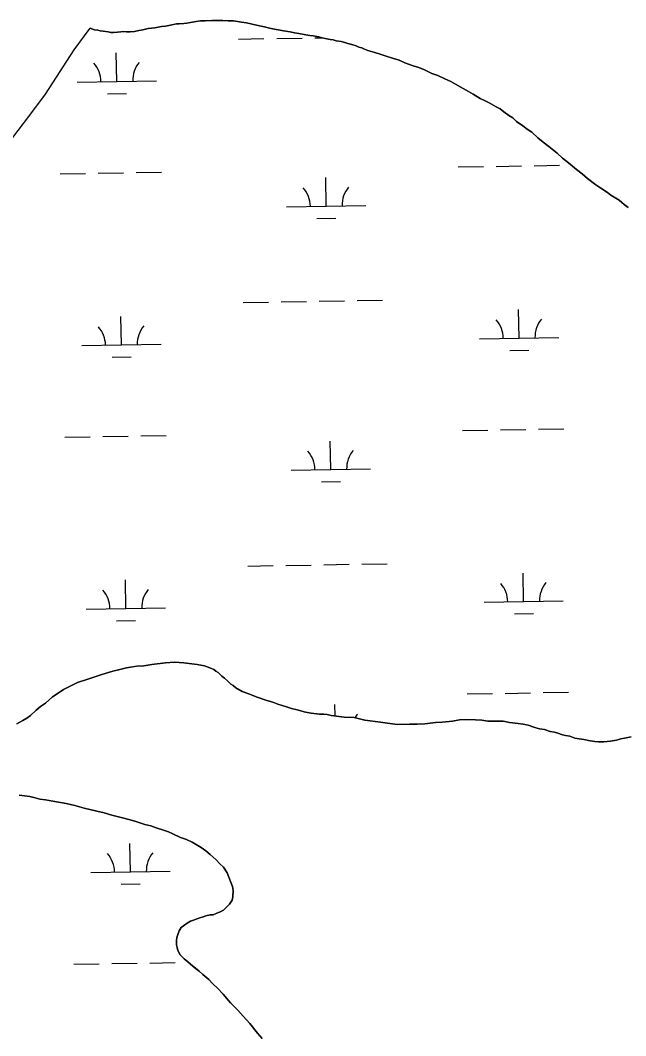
# Model space of a CAD drawing. Extents: x 3887375 to 3925618, y 296674 to 322633.
# Drawn here: x 3897586 to 3898350, y 314882 to 316164 of the extents above; entities that cross this region are included whole.
import ezdxf

# ---------------------------------------------------------------- set-up
doc = ezdxf.new("R2010")
doc.units = 0
doc.layers.add('V-TOPO-SHOR', color=7, linetype='Continuous')
doc.layers.add('V-WETL-SWMP', color=7, linetype='Continuous')

msp = doc.modelspace()

# ---------------------------------------------------------------- linework, layer by layer
at = {"layer": 'V-TOPO-SHOR'}
for points in [[(3897879, 316159.1), (3897871.9, 316160.5), (3897865.3, 316161.5), (3897855.2, 316163), (3897848.6, 316163.1), (3897842, 316163.6), (3897833.1, 316163.8), (3897827.8, 316163.8), (3897819.4, 316163.1), (3897813.7, 316163.2), (3897808.4, 316162.4), (3897800.9, 316161.2), (3897796.4, 316160.4), (3897792.5, 316160), (3897786.7, 316159.2), (3897783.6, 316159.2), (3897779.6, 316158.4), (3897773.9, 316157.2), (3897769.5, 316156.4), (3897764.6, 316156), (3897756.2, 316154.4), (3897751.8, 316154), (3897747.8, 316153.6), (3897742.5, 316152.4), (3897738.9, 316151.5), (3897735.8, 316151.1), (3897730.5, 316149.9), (3897724.8, 316149.5), (3897720.4, 316149.2), (3897716.8, 316149.7), (3897713.3, 316149.3), (3897708.9, 316148.9), (3897704, 316148.5), (3897700.5, 316148.6), (3897697.4, 316149.1), (3897690.8, 316150.1), (3897687.3, 316150.6), (3897684.2, 316151.5), (3897679.8, 316152), (3897674.5, 316153.9)], [(3898353.4, 315927.5), (3898348.1, 315931.2), (3898345.1, 315933.9), (3898342, 315936.6), (3898335.5, 315940.6), (3898331.5, 315943.3), (3898327.2, 315946.5), (3898318.9, 315951.9), (3898312.3, 315956), (3898301.9, 315964.1), (3898295.3, 315969.9), (3898288.3, 315975.3), (3898277.9, 315983.9), (3898270.5, 315989.7), (3898263.5, 315996), (3898253, 316004.6), (3898246.1, 316010), (3898239.5, 316015.4), (3898231.7, 316022.6), (3898226, 316026.6), (3898220.3, 316030.7), (3898212.5, 316036.1), (3898207.7, 316040.6), (3898202.9, 316043.7), (3898196.3, 316048.3), (3898192, 316051.9), (3898186.7, 316054.6), (3898178, 316059.6), (3898172.7, 316062.3), (3898166.6, 316065), (3898157.9, 316070.5), (3898151.7, 316074.1), (3898145.2, 316077.7), (3898135.5, 316083.2), (3898129.4, 316086.4), (3898122, 316090), (3898113.2, 316094.1), (3898105.7, 316096.9), (3898096.5, 316101.4), (3898089.1, 316104.2), (3898082.1, 316106.5), (3898071.5, 316110.2), (3898064.5, 316113.4), (3898057, 316115.7), (3898046.9, 316119), (3898040.4, 316121.3), (3898033.8, 316123.1), (3898025, 316125.9), (3898020.6, 316127.3), (3898017.1, 316129.1), (3898013.6, 316130.1), (3898010.1, 316131.5), (3898004.8, 316133.3), (3897999.5, 316134.7), (3897995.6, 316135.7), (3897991.2, 316137), (3897985, 316138), (3897981, 316139), (3897977.1, 316139.5), (3897970.9, 316140.9), (3897967, 316141.8), (3897963, 316142.8), (3897956, 316144.2), (3897951.6, 316144.7), (3897946.7, 316145.7), (3897937.9, 316147.1), (3897932.2, 316148.1), (3897926.9, 316149.1), (3897918.6, 316150.5), (3897914.1, 316151.5), (3897909.3, 316152.4), (3897900.9, 316153.9), (3897894.4, 316155.8), (3897888.2, 316156.7), (3897879, 316159.1)], [(3897618, 316070.5), (3897654.5, 316126.6), (3897674.5, 316153.9)], [(3897568.9, 316005.3), (3897598.5, 316044.1), (3897618, 316070.5)], [(3897582, 315275.7), (3897589.5, 315280), (3897594.4, 315283), (3897599.3, 315286.4), (3897606.5, 315292.9), (3897611.9, 315297.7), (3897618.1, 315302), (3897627.1, 315309.8), (3897634.2, 315314.6), (3897640.9, 315318.9), (3897651.6, 315324.5), (3897658.7, 315327.9), (3897671.6, 315332.1), (3897680.4, 315335.1), (3897689.3, 315338), (3897703, 315342.2), (3897711.9, 315344.3), (3897720.3, 315346.4), (3897733.1, 315348.4), (3897742.4, 315349.1), (3897752.2, 315350.7), (3897769.4, 315352.7), (3897780.9, 315353.4), (3897792.8, 315352.7), (3897809.5, 315350.7), (3897818.8, 315348.8), (3897825.4, 315346.5), (3897830.6, 315344.2), (3897833.2, 315342.4), (3897835.9, 315340.6), (3897840.7, 315336.1), (3897844.1, 315333.4), (3897847.6, 315329.8), (3897852, 315325.8), (3897855, 315324), (3897858.1, 315321.3), (3897866.4, 315316.7), (3897874.7, 315313.5), (3897883.9, 315309.8), (3897897.6, 315305.2), (3897905, 315302.9), (3897911.2, 315300.6), (3897922.1, 315297.3), (3897928.7, 315295), (3897935.8, 315293.2), (3897946.3, 315290.3), (3897953.4, 315289.4), (3897963.9, 315287.9), (3897969.2, 315287.8), (3897973.6, 315287.3), (3897978.5, 315286.3), (3897994.8, 315284.3), (3898007.6, 315283.7), (3898021.2, 315280.4), (3898041, 315277.8), (3898052.5, 315276.3), (3898062.1, 315274.9), (3898077.6, 315275.1), (3898086.9, 315275.4), (3898096.6, 315275.7), (3898110.3, 315277.2), (3898118.7, 315278), (3898131.5, 315279.1), (3898140.4, 315280.7), (3898148.3, 315281), (3898160.7, 315280.9), (3898168.6, 315280.3), (3898176.1, 315279.3), (3898188, 315279.1), (3898195.5, 315279)], [(3898195.5, 315279), (3898203.4, 315277.5), (3898214.4, 315276.1), (3898221, 315275.1), (3898227.2, 315274.1), (3898235.5, 315271.3), (3898241.3, 315269.5), (3898247.9, 315268.5), (3898254.9, 315266.2), (3898260.2, 315265.2), (3898264.6, 315263.8), (3898270.3, 315261.9), (3898274.2, 315261), (3898279.5, 315260), (3898286.1, 315257.7), (3898291.4, 315256.8), (3898297.5, 315255.8), (3898305.5, 315254.3), (3898311.2, 315253.4), (3898316, 315252.9), (3898322.7, 315253.2), (3898326.6, 315253.6), (3898331.1, 315253.9), (3898338.6, 315255.2), (3898343.9, 315256.8), (3898348.8, 315257.6), (3898357.2, 315259.3)], [(3897891.4, 314878.5), (3897885.8, 314885.2), (3897875.8, 314897.3), (3897867.6, 314906.7), (3897860.6, 314914.3), (3897851.5, 314923.7), (3897846.7, 314929.5), (3897842.4, 314934.5), (3897835, 314942.1), (3897829.4, 314947.5), (3897824.1, 314952.8), (3897816.7, 314959.1), (3897811.9, 314963.6), (3897807.2, 314967.2), (3897801, 314972.2), (3897797.6, 314975.3), (3897793.2, 314978.9), (3897790.6, 314981.6), (3897788, 314984.3), (3897785, 314989.6), (3897784.2, 314993.2), (3897783.3, 314996.7), (3897783.4, 315001.6), (3897783.9, 315006), (3897784.9, 315009.9), (3897786.7, 315014.3), (3897789.4, 315018.7), (3897792.1, 315020.9), (3897797, 315023.9), (3897801, 315026.5), (3897805, 315027.7), (3897808.1, 315029), (3897813, 315030.7), (3897817, 315031.9), (3897820.5, 315033.2), (3897825.8, 315034.5), (3897829.8, 315034.8), (3897833.4, 315036.1), (3897838.7, 315038.2), (3897842.7, 315040.4), (3897845.8, 315043.4), (3897850.3, 315048.2), (3897853.5, 315053), (3897854.4, 315057.4), (3897855, 315065.3), (3897854.2, 315070.2), (3897852.5, 315074.6), (3897849.5, 315082.2), (3897847.4, 315087.5), (3897842.7, 315094.7), (3897838.3, 315099.1), (3897833.5, 315104.1), (3897826.1, 315110.8), (3897820.5, 315115.3), (3897814.4, 315119.8), (3897803, 315126.2), (3897796, 315129.8), (3897788.5, 315132.1), (3897778.9, 315136.7), (3897773.2, 315139.4), (3897767, 315141.3), (3897757.8, 315144.5), (3897751.2, 315146.8), (3897743.3, 315148.7), (3897731, 315152.9), (3897723.1, 315154.8), (3897715.2, 315157.1), (3897702, 315160.4), (3897692.3, 315163.2), (3897682.7, 315165.5), (3897666.8, 315169.3), (3897655, 315172.6), (3897644, 315175), (3897627.2, 315178.3), (3897618, 315179.8), (3897611, 315180.8), (3897605.2, 315182.2), (3897598.2, 315184.1), (3897585, 315185.6)]]:
    msp.add_lwpolyline(points, dxfattribs=at)
at = {"layer": 'V-WETL-SWMP'}
for p, q in [((3897861.8, 316140.1), (3897893.8, 316140.7)), ((3897909.8, 316140.9), (3897941.8, 316141.5)), ((3897957.8, 316141.8), (3897966.6, 316141.9)), ((3897708.2, 316086.7), (3897707.5, 316122.7)), ((3897658.2, 316085.9), (3897758.1, 316087.6)), ((3897696.4, 316071.1), (3897720.4, 316071.5)), ((3898138.6, 315978.7), (3898170.6, 315979.2)), ((3898186.6, 315979.5), (3898218.6, 315980)), ((3898234.6, 315980.3), (3898266.6, 315980.9)), ((3897636.7, 315970.1), (3897668.7, 315970.6)), ((3897684.7, 315970.9), (3897716.7, 315971.4)), ((3897732.7, 315971.7), (3897764.7, 315972.2)), ((3897972.3, 315929.4), (3897971.7, 315965.4)), ((3897922.3, 315928.5), (3898022.3, 315930.2)), ((3897960.6, 315913.7), (3897984.6, 315914.2)), ((3897867.6, 315807.5), (3897899.6, 315808)), ((3897915.6, 315808.3), (3897947.5, 315808.9)), ((3897963.5, 315809.1), (3897995.5, 315809.7)), ((3898011.5, 315810), (3898043.5, 315810.5)), ((3898215.7, 315762.7), (3898215.1, 315798.7)), ((3897713.9, 315754.1), (3897713.2, 315790.1)), ((3898165.7, 315761.9), (3898265.7, 315763.6)), ((3897663.9, 315753.2), (3897763.9, 315755)), ((3898204, 315747.1), (3898228, 315747.5)), ((3897702.1, 315738.5), (3897726.1, 315738.9)), ((3898144.3, 315646), (3898176.3, 315646.6)), ((3898192.3, 315646.9), (3898224.3, 315647.4)), ((3898240.3, 315647.7), (3898272.3, 315648.2)), ((3897642.4, 315637.4), (3897674.4, 315638)), ((3897690.4, 315638.3), (3897722.4, 315638.8)), ((3897738.4, 315639.1), (3897770.4, 315639.6)), ((3897978, 315596.7), (3897977.4, 315632.7)), ((3897928, 315595.9), (3898028, 315597.6)), ((3897966.3, 315581.1), (3897990.3, 315581.5)), ((3898017.2, 315477.3), (3898049.2, 315477.9)), ((3897873.3, 315474.9), (3897905.3, 315475.4)), ((3897921.3, 315475.7), (3897953.3, 315476.2)), ((3897969.3, 315476.5), (3898001.2, 315477.1)), ((3898221.4, 315430.1), (3898220.8, 315466.1)), ((3897719.6, 315421.5), (3897719, 315457.5)), ((3898171.4, 315429.2), (3898271.4, 315430.9)), ((3897669.6, 315420.6), (3897769.6, 315422.3)), ((3898209.7, 315414.5), (3898233.7, 315414.9)), ((3897707.8, 315405.8), (3897731.8, 315406.3)), ((3898150, 315313.4), (3898182, 315314)), ((3898198, 315314.2), (3898230, 315314.8)), ((3898246, 315315.1), (3898278, 315315.6)), ((3897983.4, 315285.7), (3897983.1, 315300.1)), ((3897725.3, 315088.8), (3897724.7, 315124.8)), ((3897675.3, 315088), (3897775.3, 315089.7)), ((3897713.5, 315073.2), (3897737.5, 315073.6)), ((3897653.9, 314972.2), (3897685.9, 314972.7)), ((3897701.9, 314973), (3897733.9, 314973.5)), ((3897749.8, 314973.8), (3897781.8, 314974.4))]:
    msp.add_line(p, q, dxfattribs=at)
for points in [[(3897700.5, 316148.6), (3897704, 316148.5), (3897708.9, 316148.9), (3897713.3, 316149.3), (3897716.8, 316149.7), (3897720.4, 316149.2), (3897724.8, 316149.5), (3897730.5, 316149.9), (3897735.8, 316151.1), (3897738.9, 316151.5), (3897742.5, 316152.4), (3897747.8, 316153.6), (3897751.8, 316154), (3897756.2, 316154.4), (3897764.6, 316156), (3897769.5, 316156.4), (3897773.9, 316157.2), (3897779.6, 316158.4), (3897783.6, 316159.2), (3897786.7, 316159.2), (3897792.5, 316160), (3897796.4, 316160.4), (3897800.9, 316161.2), (3897808.4, 316162.4), (3897813.7, 316163.2), (3897819.4, 316163.1), (3897827.8, 316163.8), (3897833.1, 316163.8), (3897842, 316163.6), (3897848.6, 316163.1), (3897855.2, 316163), (3897865.3, 316161.5), (3897871.9, 316160.5), (3897879, 316159.1), (3897888.2, 316156.7), (3897894.4, 316155.8), (3897900.9, 316153.9), (3897909.3, 316152.4), (3897914.1, 316151.5), (3897918.5, 316150.5), (3897926.9, 316149.1), (3897932.2, 316148.1), (3897937.9, 316147.1), (3897946.7, 316145.7), (3897951.6, 316144.7), (3897956, 316144.2), (3897963, 316142.8), (3897967, 316141.8), (3897970.9, 316140.9), (3897977.1, 316139.5), (3897981, 316139), (3897985, 316138), (3897991.2, 316137), (3897995.6, 316135.7), (3897999.5, 316134.7), (3898004.8, 316133.3), (3898010.1, 316131.5), (3898013.6, 316130.1), (3898017.1, 316129.1), (3898020.6, 316127.3), (3898025, 316125.9), (3898033.8, 316123.1), (3898040.4, 316121.3), (3898046.9, 316119), (3898057, 316115.7), (3898064.5, 316113.4), (3898071.5, 316110.2), (3898082.1, 316106.5), (3898089.1, 316104.2), (3898096.5, 316101.4), (3898105.7, 316096.9), (3898113.2, 316094.1), (3898122, 316090), (3898129.4, 316086.4), (3898135.5, 316083.2), (3898145.2, 316077.7), (3898151.7, 316074.1), (3898157.9, 316070.5), (3898166.6, 316065), (3898172.7, 316062.3), (3898178, 316059.6), (3898186.7, 316054.6), (3898192, 316051.9), (3898196.3, 316048.3), (3898202.9, 316043.7), (3898207.7, 316040.6), (3898212.5, 316036.1), (3898220.3, 316030.7), (3898226, 316026.6), (3898231.7, 316022.6), (3898239.5, 316015.4), (3898246.1, 316010), (3898253, 316004.6), (3898263.5, 315996), (3898270.5, 315989.7), (3898277.9, 315983.9), (3898288.3, 315975.3), (3898295.3, 315969.9), (3898301.9, 315964.1), (3898312.3, 315956), (3898318.9, 315951.9)], [(3897568.9, 316005.3), (3897598.5, 316044.1), (3897618, 316070.5), (3897654.5, 316126.6), (3897674.5, 316153.9), (3897679.8, 316152), (3897684.2, 316151.5), (3897687.3, 316150.6), (3897690.8, 316150.1), (3897697.4, 316149.1), (3897700.5, 316148.6)], [(3898318.9, 315951.9), (3898327.2, 315946.5), (3898331.5, 315943.3), (3898335.5, 315940.6), (3898342, 315936.6), (3898345.1, 315933.9), (3898348.1, 315931.2), (3898353.4, 315927.5)], [(3898357.2, 315259.3), (3898348.8, 315257.6), (3898343.9, 315256.8), (3898338.6, 315255.2), (3898331.1, 315253.9), (3898326.6, 315253.6), (3898322.7, 315253.2), (3898316, 315252.9), (3898311.2, 315253.4), (3898305.5, 315254.3), (3898297.5, 315255.8), (3898291.4, 315256.8), (3898286.1, 315257.7), (3898279.5, 315260), (3898274.2, 315261), (3898270.3, 315261.9), (3898264.6, 315263.8), (3898260.2, 315265.2), (3898254.9, 315266.2), (3898247.9, 315268.5), (3898241.3, 315269.5), (3898235.5, 315271.3), (3898227.2, 315274.1), (3898221, 315275.1), (3898214.4, 315276.1), (3898203.4, 315277.5), (3898195.5, 315279), (3898188, 315279.1), (3898176.1, 315279.3), (3898168.6, 315280.3), (3898160.7, 315280.9), (3898148.3, 315281), (3898140.4, 315280.7), (3898131.5, 315279.1), (3898118.7, 315278), (3898110.3, 315277.2), (3898096.6, 315275.7), (3898086.9, 315275.4), (3898077.6, 315275.1), (3898062.1, 315274.9), (3898052.5, 315276.3), (3898041, 315277.8), (3898021.2, 315280.4), (3898007.6, 315283.7), (3897994.8, 315284.3), (3897978.5, 315286.3), (3897973.6, 315287.3), (3897969.2, 315287.8), (3897963.9, 315287.9), (3897953.4, 315289.4), (3897946.3, 315290.3), (3897935.8, 315293.2), (3897928.7, 315295), (3897922.1, 315297.3), (3897911.2, 315300.6), (3897905, 315302.9), (3897897.6, 315305.2), (3897883.9, 315309.8), (3897874.7, 315313.5), (3897866.4, 315316.7), (3897858.1, 315321.3), (3897855, 315324), (3897852, 315325.8), (3897847.6, 315329.8), (3897844.1, 315333.4), (3897840.7, 315336.1), (3897835.9, 315340.6), (3897833.2, 315342.4), (3897830.6, 315344.2), (3897825.4, 315346.5), (3897818.8, 315348.8), (3897809.5, 315350.7), (3897792.8, 315352.7), (3897780.9, 315353.4), (3897769.4, 315352.7), (3897752.2, 315350.7), (3897742.4, 315349.1), (3897733.2, 315348.4), (3897720.3, 315346.4), (3897711.9, 315344.3), (3897703, 315342.2), (3897689.3, 315338), (3897680.4, 315335.1), (3897671.6, 315332.1), (3897658.7, 315327.9), (3897651.6, 315324.5), (3897640.9, 315318.9), (3897634.2, 315314.6), (3897627.1, 315309.8), (3897618.1, 315302), (3897611.9, 315297.7), (3897606.5, 315292.9), (3897599.3, 315286.4), (3897594.4, 315283)], [(3897594.4, 315283), (3897589.5, 315280), (3897582, 315275.7)], [(3897585, 315185.6), (3897598.2, 315184.1), (3897605.2, 315182.2), (3897611, 315180.8), (3897618, 315179.8), (3897627.2, 315178.3), (3897644, 315175), (3897655, 315172.6), (3897666.8, 315169.3), (3897682.7, 315165.5), (3897692.3, 315163.2), (3897702, 315160.4), (3897715.2, 315157.1), (3897723.1, 315154.8), (3897731, 315152.9), (3897743.3, 315148.7), (3897751.2, 315146.8), (3897757.8, 315144.5), (3897767, 315141.3), (3897773.2, 315139.4), (3897778.9, 315136.7), (3897788.5, 315132.1), (3897796, 315129.8), (3897803, 315126.2), (3897814.4, 315119.8), (3897820.5, 315115.3), (3897826.1, 315110.8), (3897833.5, 315104.1), (3897838.3, 315099.1), (3897842.7, 315094.7), (3897847.4, 315087.5), (3897849.5, 315082.2), (3897852.5, 315074.6), (3897854.2, 315070.2), (3897855, 315065.3), (3897854.4, 315057.4), (3897853.5, 315053), (3897850.3, 315048.2), (3897845.8, 315043.4), (3897842.7, 315040.4), (3897838.7, 315038.2), (3897833.4, 315036.1), (3897829.8, 315034.8), (3897825.8, 315034.5), (3897820.5, 315033.2), (3897817, 315031.9), (3897813, 315030.7), (3897808.1, 315029), (3897805, 315027.7), (3897801, 315026.5), (3897797, 315023.9)], [(3897797, 315023.9), (3897792.1, 315020.9), (3897789.4, 315018.7), (3897786.7, 315014.3), (3897784.9, 315009.9), (3897783.9, 315006), (3897783.4, 315001.6), (3897783.3, 314996.7), (3897784.2, 314993.2), (3897785, 314989.6), (3897788, 314984.3), (3897790.6, 314981.6), (3897793.2, 314978.9), (3897797.6, 314975.3), (3897801, 314972.2), (3897807.1, 314967.2), (3897811.9, 314963.6), (3897816.7, 314959.1), (3897824.1, 314952.8), (3897829.4, 314947.5), (3897835, 314942.1), (3897842.4, 314934.5), (3897846.7, 314929.5), (3897851.5, 314923.7), (3897860.6, 314914.3), (3897867.6, 314906.7), (3897875.8, 314897.3), (3897885.8, 314885.2), (3897891.4, 314878.5)]]:
    msp.add_lwpolyline(points, dxfattribs=at)
for centre, start, end in [((3897652.9, 316086.3), 0.2115, 41.7552), ((3897763.4, 316088.2), 140.2115, 181.7552), ((3897917.1, 315928.9), 0.2115, 41.7552), ((3898027.6, 315930.8), 140.2115, 181.7552), ((3898160.5, 315762.2), 0.2115, 41.7552), ((3898270.9, 315764.1), 140.2115, 181.7552), ((3897658.6, 315753.6), 0.2115, 41.7552), ((3897769.1, 315755.5), 140.2115, 181.7552), ((3897922.8, 315596.3), 0.2115, 41.7552), ((3898033.3, 315598.2), 140.2115, 181.7552), ((3898166.2, 315429.6), 0.2115, 41.7552), ((3898276.6, 315431.5), 140.2115, 181.7552), ((3897664.3, 315421), 0.2115, 41.7552), ((3897774.8, 315422.9), 140.2115, 181.7552), ((3898039, 315265.5), 140.2115, 149.5478), ((3897670, 315088.4), 0.2115, 41.7552), ((3897780.5, 315090.3), 140.2115, 181.7552)]:
    msp.add_arc(centre, 35.2, start, end, dxfattribs=at)

doc.saveas('drawing.dxf')
